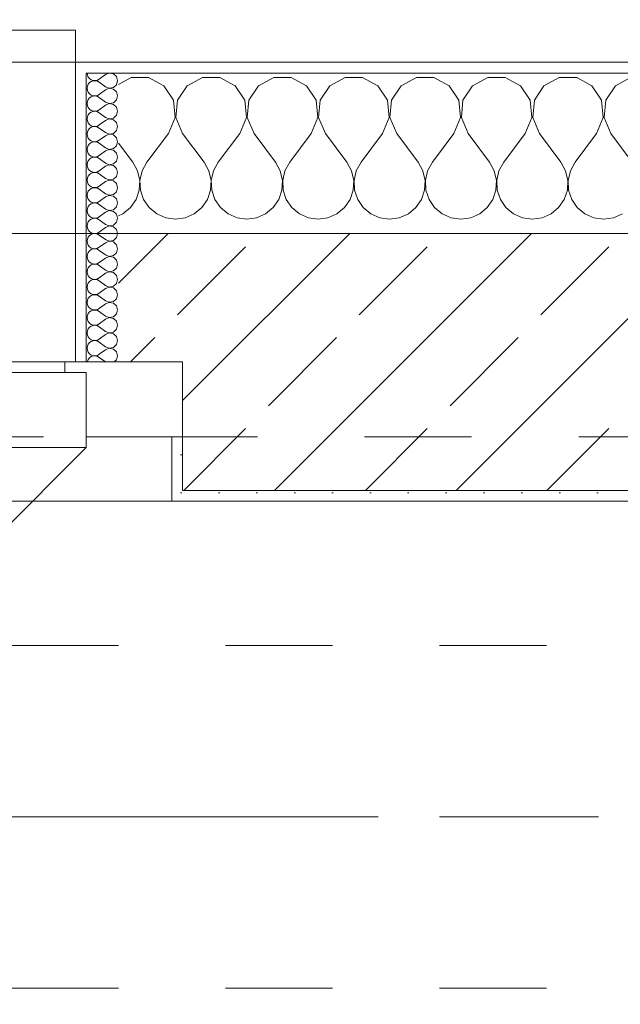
# Model space of a CAD drawing. Header units: metres. Extents: x -4 to 100, y -11 to 17.
# Tile 404 of 656: x 35.788 to 36.349, y 12.975 to 13.895. Entities that reach past the tile are written whole.
import ezdxf

# ---------------------------------------------------------------- set-up
doc = ezdxf.new("R2010")
doc.units = ezdxf.units.M
doc.header["$MEASUREMENT"] = 0
for name, pattern in [('Achse', [0.2, 0.1, -0.05, 0, -0.05]), ('Strichlinie doppelt', [0.546806, 0.264583, -0.105833, 0.070556, -0.105833]), ('Strichlinie eng', [0.115, 0.075, -0.04]), ('Untersicht', [0.1, 0.075, -0.025])]:
    doc.linetypes.add(name, pattern=pattern)
for name, color, linetype in [('152 - Bemaßung_ Beschriftung.Ausbau', 7, 'Continuous'), ('451 - Universal.Achsen Raster', 7, 'Continuous'), ('603 - Struktur.Bodenplatte_ Decke Roh', 7, 'Continuous'), ('604 - Struktur.Wand Aussen', 7, 'Continuous'), ('608 - Struktur.Träger', 7, 'Continuous'), ('650 - Abdeckung.Fußboden Aufbau', 7, 'Continuous'), ('Neubau_653 - Abdeckung.TB Verkofferung', 7, 'Continuous')]:
    doc.layers.add(name, color=color, linetype=linetype)
doc.styles.add('ERSTELLTER_STIL_2', font='txt')
doc.dimstyles.new('ERSTELLTER_STIL__5', dxfattribs={"dimtxt": 0.1, "dimasz": 0.0532, "dimexe": 0.18, "dimexo": 0.0625, "dimgap": 0, "dimtad": 1, "dimtih": 1, "dimtoh": 1, "dimzin": 0, "dimdsep": 46, "dimtxsty": 'ERSTELLTER_STIL_2', "dimblk": 'ARROWHEAD_2', "dimblk1": 'ARROWHEAD_2', "dimblk2": 'ARROWHEAD_2', "dimcen": 0.09, "dimse1": 1, "dimse2": 1, "dimclrd": 7, "dimclre": 7, "dimclrt": 7, "dimazin": 0, "dimtfac": 1, "dimtdec": 4, "dimtmove": 0, "dimatfit": 3, "dimfxl": 1, "dimtolj": 1, "dimtzin": 0, "dimarcsym": 0})
pattern_1 = [(0, (0, 0), (0, 0.08660254), [0, -0.05]), (0, (0.025, 0.0433), (0, 0.08660254), [0, -0.05])]
pattern_2 = [(45, (0, 0), (-0.01767767, 0.01767767), [0, -0.025])]

# ---------------------------------------------------------------- blocks, each defined once
blk = doc.blocks.new('*X72')
at = {"layer": '604 - Struktur.Wand Aussen', "color": 7, "linetype": 'Continuous', "lineweight": 5}
for p, q in [((35.89188, 13.84066), (35.88, 13.83429)), ((35.90812, 13.84066), (35.89188, 13.84066)), ((35.92243, 13.83299), (35.90812, 13.84066)), ((35.95855, 13.84066), (35.94424, 13.83299)), ((35.97479, 13.84066), (35.95855, 13.84066)), ((35.9891, 13.83299), (35.97479, 13.84066)), ((36.02521, 13.84066), (36.0109, 13.83299)), ((36.04145, 13.84066), (36.02521, 13.84066)), ((36.05576, 13.83299), (36.04145, 13.84066)), ((36.09188, 13.84066), (36.07757, 13.83299)), ((36.10812, 13.84066), (36.09188, 13.84066)), ((36.12243, 13.83299), (36.10812, 13.84066)), ((36.15855, 13.84066), (36.14424, 13.83299)), ((36.17479, 13.84066), (36.15855, 13.84066)), ((36.1891, 13.83299), (36.17479, 13.84066)), ((36.22521, 13.84066), (36.2109, 13.83299)), ((36.24145, 13.84066), (36.22521, 13.84066)), ((36.25576, 13.83299), (36.24145, 13.84066)), ((36.29188, 13.84066), (36.27757, 13.83299)), ((36.30812, 13.84066), (36.29188, 13.84066)), ((36.32243, 13.83299), (36.30812, 13.84066)), ((36.35855, 13.84066), (36.34424, 13.83299)), ((35.93142, 13.81947), (35.92243, 13.83299)), ((35.94424, 13.83299), (35.93525, 13.81947)), ((35.99808, 13.81947), (35.9891, 13.83299)), ((36.0109, 13.83299), (36.00192, 13.81947)), ((36.06475, 13.81947), (36.05576, 13.83299)), ((36.07757, 13.83299), (36.06858, 13.81947)), ((36.13142, 13.81947), (36.12243, 13.83299)), ((36.14424, 13.83299), (36.13525, 13.81947)), ((36.19808, 13.81947), (36.1891, 13.83299)), ((36.2109, 13.83299), (36.20192, 13.81947)), ((36.26475, 13.81947), (36.25576, 13.83299)), ((36.27757, 13.83299), (36.26858, 13.81947)), ((36.33142, 13.81947), (36.32243, 13.83299)), ((36.34424, 13.83299), (36.33525, 13.81947)), ((35.93295, 13.8033), (35.93142, 13.81947)), ((35.93525, 13.81947), (35.93371, 13.8033)), ((35.99962, 13.8033), (35.99808, 13.81947)), ((36.00192, 13.81947), (36.00038, 13.8033)), ((36.06629, 13.8033), (36.06475, 13.81947)), ((36.06858, 13.81947), (36.06705, 13.8033)), ((36.13295, 13.8033), (36.13142, 13.81947)), ((36.13525, 13.81947), (36.13371, 13.8033)), ((36.19962, 13.8033), (36.19808, 13.81947)), ((36.20192, 13.81947), (36.20038, 13.8033)), ((36.26629, 13.8033), (36.26475, 13.81947)), ((36.26858, 13.81947), (36.26705, 13.8033)), ((36.33295, 13.8033), (36.33142, 13.81947)), ((36.33525, 13.81947), (36.33371, 13.8033)), ((35.92667, 13.78833), (35.93295, 13.8033)), ((35.93371, 13.8033), (35.94, 13.78833)), ((35.99333, 13.78833), (35.99962, 13.8033)), ((36.00038, 13.8033), (36.00667, 13.78833)), ((36.06, 13.78833), (36.06629, 13.8033)), ((36.06705, 13.8033), (36.07333, 13.78833)), ((36.12667, 13.78833), (36.13295, 13.8033)), ((36.13371, 13.8033), (36.14, 13.78833)), ((36.19333, 13.78833), (36.19962, 13.8033)), ((36.20038, 13.8033), (36.20667, 13.78833)), ((36.26, 13.78833), (36.26629, 13.8033)), ((36.26705, 13.8033), (36.27333, 13.78833)), ((36.32667, 13.78833), (36.33295, 13.8033)), ((36.33371, 13.8033), (36.34, 13.78833)), ((35.92667, 13.78833), (35.90667, 13.76167)), ((35.94, 13.78833), (35.96, 13.76167)), ((35.99333, 13.78833), (35.97333, 13.76167)), ((36.00667, 13.78833), (36.02667, 13.76167)), ((36.06, 13.78833), (36.04, 13.76167)), ((36.07333, 13.78833), (36.09333, 13.76167)), ((36.12667, 13.78833), (36.10667, 13.76167)), ((36.14, 13.78833), (36.16, 13.76167)), ((36.19333, 13.78833), (36.17333, 13.76167)), ((36.20667, 13.78833), (36.22667, 13.76167)), ((36.26, 13.78833), (36.24, 13.76167)), ((36.27333, 13.78833), (36.29333, 13.76167)), ((36.32667, 13.78833), (36.30667, 13.76167)), ((36.34, 13.78833), (36.36, 13.76167)), ((35.88, 13.77944), (35.89333, 13.76167)), ((35.89778, 13.75362), (35.89333, 13.76167)), ((35.90667, 13.76167), (35.90222, 13.75362)), ((35.96445, 13.75362), (35.96, 13.76167)), ((35.97333, 13.76167), (35.96888, 13.75362)), ((36.03112, 13.75362), (36.02667, 13.76167)), ((36.04, 13.76167), (36.03555, 13.75362)), ((36.09778, 13.75362), (36.09333, 13.76167)), ((36.10667, 13.76167), (36.10222, 13.75362)), ((36.16445, 13.75362), (36.16, 13.76167)), ((36.17333, 13.76167), (36.16888, 13.75362)), ((36.23112, 13.75362), (36.22667, 13.76167)), ((36.24, 13.76167), (36.23555, 13.75362)), ((36.29778, 13.75362), (36.29333, 13.76167)), ((36.30667, 13.76167), (36.30222, 13.75362)), ((35.89987, 13.74466), (35.89778, 13.75362)), ((35.90222, 13.75362), (35.90013, 13.74466)), ((35.96653, 13.74466), (35.96445, 13.75362)), ((35.96888, 13.75362), (35.9668, 13.74466)), ((36.0332, 13.74466), (36.03112, 13.75362)), ((36.03555, 13.75362), (36.03347, 13.74466)), ((36.09987, 13.74466), (36.09778, 13.75362)), ((36.10222, 13.75362), (36.10013, 13.74466)), ((36.16653, 13.74466), (36.16445, 13.75362)), ((36.16888, 13.75362), (36.1668, 13.74466)), ((36.2332, 13.74466), (36.23112, 13.75362)), ((36.23555, 13.75362), (36.23347, 13.74466)), ((36.29987, 13.74466), (36.29778, 13.75362)), ((36.30222, 13.75362), (36.30013, 13.74466)), ((35.89942, 13.73547), (35.89987, 13.74466)), ((35.90013, 13.74466), (35.90058, 13.73547)), ((35.96609, 13.73547), (35.96653, 13.74466)), ((35.9668, 13.74466), (35.96725, 13.73547)), ((36.03275, 13.73547), (36.0332, 13.74466)), ((36.03347, 13.74466), (36.03391, 13.73547)), ((36.09942, 13.73547), (36.09987, 13.74466)), ((36.10013, 13.74466), (36.10058, 13.73547)), ((36.16609, 13.73547), (36.16653, 13.74466)), ((36.1668, 13.74466), (36.16725, 13.73547)), ((36.23275, 13.73547), (36.2332, 13.74466)), ((36.23347, 13.74466), (36.23391, 13.73547)), ((36.29942, 13.73547), (36.29987, 13.74466)), ((36.30013, 13.74466), (36.30058, 13.73547)), ((35.89127, 13.71918), (35.89648, 13.72676)), ((35.89648, 13.72676), (35.89942, 13.73547)), ((35.90058, 13.73547), (35.90352, 13.72676)), ((35.90352, 13.72676), (35.90873, 13.71918)), ((35.95794, 13.71918), (35.96315, 13.72676)), ((35.96315, 13.72676), (35.96609, 13.73547)), ((35.96725, 13.73547), (35.97019, 13.72676)), ((35.97019, 13.72676), (35.97539, 13.71918)), ((36.02461, 13.71918), (36.02981, 13.72676)), ((36.02981, 13.72676), (36.03275, 13.73547)), ((36.03391, 13.73547), (36.03685, 13.72676)), ((36.03685, 13.72676), (36.04206, 13.71918)), ((36.09127, 13.71918), (36.09648, 13.72676)), ((36.09648, 13.72676), (36.09942, 13.73547)), ((36.10058, 13.73547), (36.10352, 13.72676)), ((36.10352, 13.72676), (36.10873, 13.71918)), ((36.15794, 13.71918), (36.16315, 13.72676)), ((36.16315, 13.72676), (36.16609, 13.73547)), ((36.16725, 13.73547), (36.17019, 13.72676)), ((36.17019, 13.72676), (36.17539, 13.71918)), ((36.22461, 13.71918), (36.22981, 13.72676)), ((36.22981, 13.72676), (36.23275, 13.73547)), ((36.23391, 13.73547), (36.23685, 13.72676)), ((36.23685, 13.72676), (36.24206, 13.71918)), ((36.29127, 13.71918), (36.29648, 13.72676)), ((36.29648, 13.72676), (36.29942, 13.73547)), ((36.30058, 13.73547), (36.30352, 13.72676)), ((36.30352, 13.72676), (36.30873, 13.71918)), ((35.88419, 13.71331), (35.89127, 13.71918)), ((35.90873, 13.71918), (35.91581, 13.71331)), ((35.95086, 13.71331), (35.95794, 13.71918)), ((35.97539, 13.71918), (35.98248, 13.71331)), ((36.01752, 13.71331), (36.02461, 13.71918)), ((36.04206, 13.71918), (36.04914, 13.71331)), ((36.08419, 13.71331), (36.09127, 13.71918)), ((36.10873, 13.71918), (36.11581, 13.71331)), ((36.15086, 13.71331), (36.15794, 13.71918)), ((36.17539, 13.71918), (36.18248, 13.71331)), ((36.21752, 13.71331), (36.22461, 13.71918)), ((36.24206, 13.71918), (36.24914, 13.71331)), ((36.28419, 13.71331), (36.29127, 13.71918)), ((36.30873, 13.71918), (36.31581, 13.71331)), ((35.88, 13.71146), (35.88419, 13.71331)), ((35.91581, 13.71331), (35.92422, 13.7096)), ((35.92422, 13.7096), (35.93333, 13.70833)), ((35.93333, 13.70833), (35.94244, 13.7096)), ((35.94244, 13.7096), (35.95086, 13.71331)), ((35.98248, 13.71331), (35.99089, 13.7096)), ((35.99089, 13.7096), (36, 13.70833)), ((36, 13.70833), (36.00911, 13.7096)), ((36.00911, 13.7096), (36.01752, 13.71331)), ((36.04914, 13.71331), (36.05756, 13.7096)), ((36.05756, 13.7096), (36.06667, 13.70833)), ((36.06667, 13.70833), (36.07578, 13.7096)), ((36.07578, 13.7096), (36.08419, 13.71331)), ((36.11581, 13.71331), (36.12422, 13.7096)), ((36.12422, 13.7096), (36.13333, 13.70833)), ((36.13333, 13.70833), (36.14244, 13.7096)), ((36.14244, 13.7096), (36.15086, 13.71331)), ((36.18248, 13.71331), (36.19089, 13.7096)), ((36.19089, 13.7096), (36.2, 13.70833)), ((36.2, 13.70833), (36.20911, 13.7096)), ((36.20911, 13.7096), (36.21752, 13.71331)), ((36.24914, 13.71331), (36.25756, 13.7096)), ((36.25756, 13.7096), (36.26667, 13.70833)), ((36.26667, 13.70833), (36.27578, 13.7096)), ((36.27578, 13.7096), (36.28419, 13.71331)), ((36.31581, 13.71331), (36.32422, 13.7096)), ((36.32422, 13.7096), (36.33333, 13.70833)), ((36.33333, 13.70833), (36.34244, 13.7096)), ((36.34244, 13.7096), (36.35086, 13.71331))]:
    blk.add_line(p, q, dxfattribs=at)
blk = doc.blocks.new('*X96')
at = {"layer": '604 - Struktur.Wand Aussen', "color": 7, "linetype": 'Continuous', "lineweight": 5}
for p, q in [((35.85071, 13.845), (35.85099, 13.84305)), ((35.85099, 13.84305), (35.85178, 13.84124)), ((35.85178, 13.84124), (35.85304, 13.83973)), ((35.85304, 13.83973), (35.85466, 13.83861)), ((35.85466, 13.83861), (35.85653, 13.83798)), ((35.85653, 13.83773), (35.85466, 13.8371)), ((35.85653, 13.83798), (35.8585, 13.83789)), ((35.8585, 13.83783), (35.85653, 13.83773)), ((35.8585, 13.83789), (35.86042, 13.83833)), ((35.86042, 13.83738), (35.8585, 13.83783)), ((35.86042, 13.83833), (35.86214, 13.83929)), ((35.86214, 13.83643), (35.86042, 13.83738)), ((35.86786, 13.84357), (35.86214, 13.83929)), ((35.8715, 13.84497), (35.86786, 13.84357)), ((35.87534, 13.84425), (35.8715, 13.84497)), ((35.87822, 13.84161), (35.87534, 13.84425)), ((35.87929, 13.83786), (35.87822, 13.84161)), ((35.87822, 13.8341), (35.87929, 13.83786)), ((35.85099, 13.83267), (35.85071, 13.83071)), ((35.85071, 13.83071), (35.85099, 13.82876)), ((35.85178, 13.83447), (35.85099, 13.83267)), ((35.85099, 13.82876), (35.85178, 13.82696)), ((35.85304, 13.83599), (35.85178, 13.83447)), ((35.85466, 13.8371), (35.85304, 13.83599)), ((35.86786, 13.83214), (35.86214, 13.83643)), ((35.86786, 13.82929), (35.86214, 13.825)), ((35.86786, 13.83214), (35.8715, 13.83074)), ((35.8715, 13.83069), (35.86786, 13.82929)), ((35.8715, 13.83074), (35.87534, 13.83147)), ((35.87534, 13.82996), (35.8715, 13.83069)), ((35.87534, 13.83147), (35.87822, 13.8341)), ((35.87822, 13.82733), (35.87534, 13.82996)), ((35.85178, 13.82018), (35.85099, 13.81838)), ((35.85178, 13.82696), (35.85304, 13.82544)), ((35.85304, 13.8217), (35.85178, 13.82018)), ((35.85304, 13.82544), (35.85466, 13.82433)), ((35.85466, 13.82282), (35.85304, 13.8217)), ((35.85466, 13.82433), (35.85653, 13.8237)), ((35.85653, 13.82345), (35.85466, 13.82282)), ((35.85653, 13.8237), (35.8585, 13.8236)), ((35.8585, 13.82354), (35.85653, 13.82345)), ((35.8585, 13.8236), (35.86042, 13.82405)), ((35.86042, 13.8231), (35.8585, 13.82354)), ((35.86042, 13.82405), (35.86214, 13.825)), ((35.86214, 13.82214), (35.86042, 13.8231)), ((35.86786, 13.81786), (35.86214, 13.82214)), ((35.87534, 13.81718), (35.87822, 13.81982)), ((35.87929, 13.82357), (35.87822, 13.82733)), ((35.87822, 13.81982), (35.87929, 13.82357)), ((35.85099, 13.81838), (35.85071, 13.81643)), ((35.85071, 13.81643), (35.85099, 13.81448)), ((35.85099, 13.81448), (35.85178, 13.81267)), ((35.85178, 13.81267), (35.85304, 13.81116)), ((35.85304, 13.81116), (35.85466, 13.81004)), ((35.85466, 13.81004), (35.85653, 13.80941)), ((35.8585, 13.80931), (35.86042, 13.80976)), ((35.86042, 13.80976), (35.86214, 13.81071)), ((35.86786, 13.815), (35.86214, 13.81071)), ((35.86786, 13.81786), (35.8715, 13.81646)), ((35.8715, 13.8164), (35.86786, 13.815)), ((35.8715, 13.81646), (35.87534, 13.81718)), ((35.87534, 13.81567), (35.8715, 13.8164)), ((35.87822, 13.81304), (35.87534, 13.81567)), ((35.87929, 13.80929), (35.87822, 13.81304)), ((35.85099, 13.80409), (35.85071, 13.80214)), ((35.85071, 13.80214), (35.85099, 13.80019)), ((35.85178, 13.8059), (35.85099, 13.80409)), ((35.85304, 13.80742), (35.85178, 13.8059)), ((35.85466, 13.80853), (35.85304, 13.80742)), ((35.85653, 13.80916), (35.85466, 13.80853)), ((35.85653, 13.80941), (35.8585, 13.80931)), ((35.8585, 13.80926), (35.85653, 13.80916)), ((35.86042, 13.80881), (35.8585, 13.80926)), ((35.86214, 13.80786), (35.86042, 13.80881)), ((35.86786, 13.80357), (35.86214, 13.80786)), ((35.86786, 13.80071), (35.86214, 13.79643)), ((35.86786, 13.80357), (35.8715, 13.80217)), ((35.8715, 13.80211), (35.86786, 13.80071)), ((35.8715, 13.80217), (35.87534, 13.8029)), ((35.87534, 13.80139), (35.8715, 13.80211)), ((35.87534, 13.8029), (35.87822, 13.80553)), ((35.87822, 13.79876), (35.87534, 13.80139)), ((35.87822, 13.80553), (35.87929, 13.80929)), ((35.85099, 13.80019), (35.85178, 13.79839)), ((35.85178, 13.79161), (35.85099, 13.78981)), ((35.85178, 13.79839), (35.85304, 13.79687)), ((35.85304, 13.79313), (35.85178, 13.79161)), ((35.85304, 13.79687), (35.85466, 13.79575)), ((35.85466, 13.79425), (35.85304, 13.79313)), ((35.85466, 13.79575), (35.85653, 13.79512)), ((35.85653, 13.79488), (35.85466, 13.79425)), ((35.85653, 13.79512), (35.8585, 13.79503)), ((35.8585, 13.79497), (35.85653, 13.79488)), ((35.8585, 13.79503), (35.86042, 13.79547)), ((35.86042, 13.79453), (35.8585, 13.79497)), ((35.86042, 13.79547), (35.86214, 13.79643)), ((35.86214, 13.79357), (35.86042, 13.79453)), ((35.86786, 13.78929), (35.86214, 13.79357)), ((35.87534, 13.78861), (35.87822, 13.79124)), ((35.87929, 13.795), (35.87822, 13.79876)), ((35.87822, 13.79124), (35.87929, 13.795)), ((35.85099, 13.78981), (35.85071, 13.78786)), ((35.85071, 13.78786), (35.85099, 13.78591)), ((35.85099, 13.78591), (35.85178, 13.7841)), ((35.85178, 13.7841), (35.85304, 13.78258)), ((35.85304, 13.78258), (35.85466, 13.78147)), ((35.86042, 13.78119), (35.86214, 13.78214)), ((35.86786, 13.78643), (35.86214, 13.78214)), ((35.86786, 13.78929), (35.8715, 13.78789)), ((35.8715, 13.78783), (35.86786, 13.78643)), ((35.8715, 13.78789), (35.87534, 13.78861)), ((35.87534, 13.7871), (35.8715, 13.78783)), ((35.87822, 13.78447), (35.87534, 13.7871)), ((35.87929, 13.78071), (35.87822, 13.78447)), ((35.85099, 13.77552), (35.85071, 13.77357)), ((35.85071, 13.77357), (35.85099, 13.77162)), ((35.85178, 13.77733), (35.85099, 13.77552)), ((35.85304, 13.77884), (35.85178, 13.77733)), ((35.85466, 13.77996), (35.85304, 13.77884)), ((35.85466, 13.78147), (35.85653, 13.78084)), ((35.85653, 13.78059), (35.85466, 13.77996)), ((35.85653, 13.78084), (35.8585, 13.78074)), ((35.8585, 13.78069), (35.85653, 13.78059)), ((35.8585, 13.78074), (35.86042, 13.78119)), ((35.86042, 13.78024), (35.8585, 13.78069)), ((35.86214, 13.77929), (35.86042, 13.78024)), ((35.86786, 13.775), (35.86214, 13.77929)), ((35.86786, 13.775), (35.8715, 13.7736)), ((35.8715, 13.77354), (35.86786, 13.77214)), ((35.8715, 13.7736), (35.87534, 13.77433)), ((35.87534, 13.77282), (35.8715, 13.77354)), ((35.87534, 13.77433), (35.87822, 13.77696)), ((35.87822, 13.77018), (35.87534, 13.77282)), ((35.87822, 13.77696), (35.87929, 13.78071)), ((35.85099, 13.77162), (35.85178, 13.76982)), ((35.85178, 13.76982), (35.85304, 13.7683)), ((35.85304, 13.76456), (35.85178, 13.76304)), ((35.85304, 13.7683), (35.85466, 13.76718)), ((35.85466, 13.76567), (35.85304, 13.76456)), ((35.85466, 13.76718), (35.85653, 13.76655)), ((35.85653, 13.7663), (35.85466, 13.76567)), ((35.85653, 13.76655), (35.8585, 13.76646)), ((35.8585, 13.7664), (35.85653, 13.7663)), ((35.8585, 13.76646), (35.86042, 13.7669)), ((35.86042, 13.76595), (35.8585, 13.7664)), ((35.86042, 13.7669), (35.86214, 13.76786)), ((35.86214, 13.765), (35.86042, 13.76595)), ((35.86786, 13.77214), (35.86214, 13.76786)), ((35.86786, 13.76071), (35.86214, 13.765)), ((35.87929, 13.76643), (35.87822, 13.77018)), ((35.87822, 13.76267), (35.87929, 13.76643)), ((35.85099, 13.76124), (35.85071, 13.75929)), ((35.85071, 13.75929), (35.85099, 13.75733)), ((35.85178, 13.76304), (35.85099, 13.76124)), ((35.85099, 13.75733), (35.85178, 13.75553)), ((35.85178, 13.75553), (35.85304, 13.75401)), ((35.86786, 13.75786), (35.86214, 13.75357)), ((35.86786, 13.76071), (35.8715, 13.75931)), ((35.8715, 13.75926), (35.86786, 13.75786)), ((35.8715, 13.75931), (35.87534, 13.76004)), ((35.87534, 13.75853), (35.8715, 13.75926)), ((35.87534, 13.76004), (35.87822, 13.76267)), ((35.87822, 13.7559), (35.87534, 13.75853)), ((35.87929, 13.75214), (35.87822, 13.7559)), ((35.85099, 13.74695), (35.85071, 13.745)), ((35.85178, 13.74876), (35.85099, 13.74695)), ((35.85304, 13.75027), (35.85178, 13.74876)), ((35.85304, 13.75401), (35.85466, 13.7529)), ((35.85466, 13.75139), (35.85304, 13.75027)), ((35.85466, 13.7529), (35.85653, 13.75227)), ((35.85653, 13.75202), (35.85466, 13.75139)), ((35.85653, 13.75227), (35.8585, 13.75217)), ((35.8585, 13.75211), (35.85653, 13.75202)), ((35.8585, 13.75217), (35.86042, 13.75262)), ((35.86042, 13.75167), (35.8585, 13.75211)), ((35.86042, 13.75262), (35.86214, 13.75357)), ((35.86214, 13.75071), (35.86042, 13.75167)), ((35.86786, 13.74643), (35.86214, 13.75071)), ((35.86786, 13.74643), (35.8715, 13.74503)), ((35.8715, 13.74503), (35.87534, 13.74575)), ((35.87534, 13.74575), (35.87822, 13.74839)), ((35.87822, 13.74839), (35.87929, 13.75214)), ((35.85071, 13.745), (35.85099, 13.74305)), ((35.85099, 13.74305), (35.85178, 13.74124)), ((35.85178, 13.74124), (35.85304, 13.73973)), ((35.85304, 13.73599), (35.85178, 13.73447)), ((35.85304, 13.73973), (35.85466, 13.73861)), ((35.85466, 13.7371), (35.85304, 13.73599)), ((35.85466, 13.73861), (35.85653, 13.73798)), ((35.85653, 13.73773), (35.85466, 13.7371)), ((35.85653, 13.73798), (35.8585, 13.73789)), ((35.8585, 13.73783), (35.85653, 13.73773)), ((35.8585, 13.73789), (35.86042, 13.73833)), ((35.86042, 13.73738), (35.8585, 13.73783)), ((35.86042, 13.73833), (35.86214, 13.73929)), ((35.86214, 13.73643), (35.86042, 13.73738)), ((35.86786, 13.74357), (35.86214, 13.73929)), ((35.86786, 13.73214), (35.86214, 13.73643)), ((35.8715, 13.74497), (35.86786, 13.74357)), ((35.87534, 13.74425), (35.8715, 13.74497)), ((35.87822, 13.74161), (35.87534, 13.74425)), ((35.87929, 13.73786), (35.87822, 13.74161)), ((35.87822, 13.7341), (35.87929, 13.73786)), ((35.85099, 13.73267), (35.85071, 13.73071)), ((35.85071, 13.73071), (35.85099, 13.72876)), ((35.85178, 13.73447), (35.85099, 13.73267)), ((35.85099, 13.72876), (35.85178, 13.72696)), ((35.85178, 13.72696), (35.85304, 13.72544)), ((35.86786, 13.72929), (35.86214, 13.725)), ((35.86786, 13.73214), (35.8715, 13.73074)), ((35.8715, 13.73069), (35.86786, 13.72929)), ((35.8715, 13.73074), (35.87534, 13.73147)), ((35.87534, 13.72996), (35.8715, 13.73069)), ((35.87534, 13.73147), (35.87822, 13.7341)), ((35.87822, 13.72733), (35.87534, 13.72996)), ((35.87929, 13.72357), (35.87822, 13.72733)), ((35.85099, 13.71838), (35.85071, 13.71643)), ((35.85178, 13.72018), (35.85099, 13.71838)), ((35.85304, 13.7217), (35.85178, 13.72018)), ((35.85304, 13.72544), (35.85466, 13.72433)), ((35.85466, 13.72282), (35.85304, 13.7217)), ((35.85466, 13.72433), (35.85653, 13.7237)), ((35.85653, 13.72345), (35.85466, 13.72282)), ((35.85653, 13.7237), (35.8585, 13.7236)), ((35.8585, 13.72354), (35.85653, 13.72345)), ((35.8585, 13.7236), (35.86042, 13.72405)), ((35.86042, 13.7231), (35.8585, 13.72354)), ((35.86042, 13.72405), (35.86214, 13.725)), ((35.86214, 13.72214), (35.86042, 13.7231)), ((35.86786, 13.71786), (35.86214, 13.72214)), ((35.86786, 13.71786), (35.8715, 13.71646)), ((35.87534, 13.71718), (35.87822, 13.71982)), ((35.87822, 13.71982), (35.87929, 13.72357)), ((35.85071, 13.71643), (35.85099, 13.71448)), ((35.85099, 13.71448), (35.85178, 13.71267)), ((35.85178, 13.71267), (35.85304, 13.71116)), ((35.85304, 13.71116), (35.85466, 13.71004)), ((35.85466, 13.70853), (35.85304, 13.70742)), ((35.85466, 13.71004), (35.85653, 13.70941)), ((35.85653, 13.70916), (35.85466, 13.70853)), ((35.85653, 13.70941), (35.8585, 13.70931)), ((35.8585, 13.70926), (35.85653, 13.70916)), ((35.8585, 13.70931), (35.86042, 13.70976)), ((35.86042, 13.70881), (35.8585, 13.70926)), ((35.86042, 13.70976), (35.86214, 13.71071)), ((35.86214, 13.70786), (35.86042, 13.70881)), ((35.86786, 13.715), (35.86214, 13.71071)), ((35.8715, 13.7164), (35.86786, 13.715)), ((35.8715, 13.71646), (35.87534, 13.71718)), ((35.87534, 13.71567), (35.8715, 13.7164)), ((35.87822, 13.71304), (35.87534, 13.71567)), ((35.87929, 13.70929), (35.87822, 13.71304)), ((35.87822, 13.70553), (35.87929, 13.70929)), ((35.85099, 13.70409), (35.85071, 13.70214)), ((35.85071, 13.70214), (35.85099, 13.70019)), ((35.85178, 13.7059), (35.85099, 13.70409)), ((35.85099, 13.70019), (35.85178, 13.69839)), ((35.85304, 13.70742), (35.85178, 13.7059)), ((35.86786, 13.70357), (35.86214, 13.70786)), ((35.86786, 13.70071), (35.86214, 13.69643)), ((35.86786, 13.70357), (35.8715, 13.70217)), ((35.8715, 13.70211), (35.86786, 13.70071)), ((35.8715, 13.70217), (35.87534, 13.7029)), ((35.87534, 13.70139), (35.8715, 13.70211)), ((35.87534, 13.7029), (35.87822, 13.70553)), ((35.87822, 13.69876), (35.87534, 13.70139)), ((35.85178, 13.69161), (35.85099, 13.68981)), ((35.85178, 13.69839), (35.85304, 13.69687)), ((35.85304, 13.69313), (35.85178, 13.69161)), ((35.85304, 13.69687), (35.85466, 13.69575)), ((35.85466, 13.69425), (35.85304, 13.69313)), ((35.85466, 13.69575), (35.85653, 13.69512)), ((35.85653, 13.69488), (35.85466, 13.69425)), ((35.85653, 13.69512), (35.8585, 13.69503)), ((35.8585, 13.69497), (35.85653, 13.69488)), ((35.8585, 13.69503), (35.86042, 13.69547)), ((35.86042, 13.69453), (35.8585, 13.69497)), ((35.86042, 13.69547), (35.86214, 13.69643)), ((35.86214, 13.69357), (35.86042, 13.69453)), ((35.86786, 13.68929), (35.86214, 13.69357)), ((35.87534, 13.68861), (35.87822, 13.69124)), ((35.87929, 13.695), (35.87822, 13.69876)), ((35.87822, 13.69124), (35.87929, 13.695)), ((35.85099, 13.68981), (35.85071, 13.68786)), ((35.85071, 13.68786), (35.85099, 13.68591)), ((35.85099, 13.68591), (35.85178, 13.6841)), ((35.85178, 13.6841), (35.85304, 13.68258)), ((35.85304, 13.68258), (35.85466, 13.68147)), ((35.85466, 13.68147), (35.85653, 13.68084)), ((35.85653, 13.68084), (35.8585, 13.68074)), ((35.8585, 13.68074), (35.86042, 13.68119)), ((35.86042, 13.68119), (35.86214, 13.68214)), ((35.86786, 13.68643), (35.86214, 13.68214)), ((35.86786, 13.68929), (35.8715, 13.68789)), ((35.8715, 13.68783), (35.86786, 13.68643)), ((35.8715, 13.68789), (35.87534, 13.68861)), ((35.87534, 13.6871), (35.8715, 13.68783)), ((35.87822, 13.68447), (35.87534, 13.6871)), ((35.87929, 13.68071), (35.87822, 13.68447)), ((35.85099, 13.67552), (35.85071, 13.67357)), ((35.85071, 13.67357), (35.85099, 13.67162)), ((35.85178, 13.67733), (35.85099, 13.67552)), ((35.85099, 13.67162), (35.85178, 13.66982)), ((35.85304, 13.67884), (35.85178, 13.67733)), ((35.85466, 13.67996), (35.85304, 13.67884)), ((35.85653, 13.68059), (35.85466, 13.67996)), ((35.8585, 13.68069), (35.85653, 13.68059)), ((35.86042, 13.68024), (35.8585, 13.68069)), ((35.86214, 13.67929), (35.86042, 13.68024)), ((35.86786, 13.675), (35.86214, 13.67929)), ((35.86786, 13.67214), (35.86214, 13.66786)), ((35.86786, 13.675), (35.8715, 13.6736)), ((35.8715, 13.67354), (35.86786, 13.67214)), ((35.8715, 13.6736), (35.87534, 13.67433)), ((35.87534, 13.67282), (35.8715, 13.67354)), ((35.87534, 13.67433), (35.87822, 13.67696)), ((35.87822, 13.67018), (35.87534, 13.67282)), ((35.87822, 13.67696), (35.87929, 13.68071)), ((35.85178, 13.66304), (35.85099, 13.66124)), ((35.85178, 13.66982), (35.85304, 13.6683)), ((35.85304, 13.66456), (35.85178, 13.66304)), ((35.85304, 13.6683), (35.85466, 13.66718)), ((35.85466, 13.66567), (35.85304, 13.66456)), ((35.85466, 13.66718), (35.85653, 13.66655)), ((35.85653, 13.6663), (35.85466, 13.66567)), ((35.85653, 13.66655), (35.8585, 13.66646)), ((35.8585, 13.6664), (35.85653, 13.6663)), ((35.8585, 13.66646), (35.86042, 13.6669)), ((35.86042, 13.66595), (35.8585, 13.6664)), ((35.86042, 13.6669), (35.86214, 13.66786)), ((35.86214, 13.665), (35.86042, 13.66595)), ((35.86786, 13.66071), (35.86214, 13.665)), ((35.87534, 13.66004), (35.87822, 13.66267)), ((35.87929, 13.66643), (35.87822, 13.67018)), ((35.87822, 13.66267), (35.87929, 13.66643)), ((35.85099, 13.66124), (35.85071, 13.65929)), ((35.85071, 13.65929), (35.85099, 13.65733)), ((35.85099, 13.65733), (35.85178, 13.65553)), ((35.85178, 13.65553), (35.85304, 13.65401)), ((35.85304, 13.65401), (35.85466, 13.6529)), ((35.86042, 13.65262), (35.86214, 13.65357)), ((35.86786, 13.65786), (35.86214, 13.65357)), ((35.86786, 13.66071), (35.8715, 13.65931)), ((35.8715, 13.65926), (35.86786, 13.65786)), ((35.8715, 13.65931), (35.87534, 13.66004)), ((35.87534, 13.65853), (35.8715, 13.65926)), ((35.87822, 13.6559), (35.87534, 13.65853)), ((35.87929, 13.65214), (35.87822, 13.6559)), ((35.85099, 13.64695), (35.85071, 13.645)), ((35.85071, 13.645), (35.85099, 13.64305)), ((35.85178, 13.64876), (35.85099, 13.64695)), ((35.85304, 13.65027), (35.85178, 13.64876)), ((35.85466, 13.65139), (35.85304, 13.65027)), ((35.85466, 13.6529), (35.85653, 13.65227)), ((35.85653, 13.65202), (35.85466, 13.65139)), ((35.85653, 13.65227), (35.8585, 13.65217)), ((35.8585, 13.65211), (35.85653, 13.65202)), ((35.8585, 13.65217), (35.86042, 13.65262)), ((35.86042, 13.65167), (35.8585, 13.65211)), ((35.86214, 13.65071), (35.86042, 13.65167)), ((35.86786, 13.64643), (35.86214, 13.65071)), ((35.86786, 13.64643), (35.8715, 13.64503)), ((35.8715, 13.64497), (35.86786, 13.64357)), ((35.8715, 13.64503), (35.87534, 13.64575)), ((35.87534, 13.64425), (35.8715, 13.64497)), ((35.87534, 13.64575), (35.87822, 13.64839)), ((35.87822, 13.64161), (35.87534, 13.64425)), ((35.87822, 13.64839), (35.87929, 13.65214)), ((35.85099, 13.64305), (35.85178, 13.64124)), ((35.85178, 13.64124), (35.85304, 13.63973)), ((35.85304, 13.63599), (35.85178, 13.63447)), ((35.85304, 13.63973), (35.85466, 13.63861)), ((35.85466, 13.6371), (35.85304, 13.63599)), ((35.85466, 13.63861), (35.85653, 13.63798)), ((35.85653, 13.63773), (35.85466, 13.6371)), ((35.85653, 13.63798), (35.8585, 13.63789)), ((35.8585, 13.63783), (35.85653, 13.63773)), ((35.8585, 13.63789), (35.86042, 13.63833)), ((35.86042, 13.63738), (35.8585, 13.63783)), ((35.86042, 13.63833), (35.86214, 13.63929)), ((35.86214, 13.63643), (35.86042, 13.63738)), ((35.86786, 13.64357), (35.86214, 13.63929)), ((35.86786, 13.63214), (35.86214, 13.63643)), ((35.87929, 13.63786), (35.87822, 13.64161)), ((35.87822, 13.6341), (35.87929, 13.63786)), ((35.85099, 13.63267), (35.85071, 13.63071)), ((35.85071, 13.63071), (35.85099, 13.62876)), ((35.85178, 13.63447), (35.85099, 13.63267)), ((35.85099, 13.62876), (35.85178, 13.62696)), ((35.85178, 13.62696), (35.85304, 13.62544)), ((35.86786, 13.62929), (35.86214, 13.625)), ((35.86786, 13.63214), (35.8715, 13.63074)), ((35.8715, 13.63069), (35.86786, 13.62929)), ((35.8715, 13.63074), (35.87534, 13.63147)), ((35.87534, 13.62996), (35.8715, 13.63069)), ((35.87534, 13.63147), (35.87822, 13.6341)), ((35.87822, 13.62733), (35.87534, 13.62996)), ((35.87929, 13.62357), (35.87822, 13.62733)), ((35.85099, 13.61838), (35.85071, 13.61643)), ((35.85071, 13.61643), (35.85099, 13.61448)), ((35.85178, 13.62018), (35.85099, 13.61838)), ((35.85304, 13.6217), (35.85178, 13.62018)), ((35.85304, 13.62544), (35.85466, 13.62433)), ((35.85466, 13.62282), (35.85304, 13.6217)), ((35.85466, 13.62433), (35.85653, 13.6237)), ((35.85653, 13.62345), (35.85466, 13.62282)), ((35.85653, 13.6237), (35.8585, 13.6236)), ((35.8585, 13.62354), (35.85653, 13.62345)), ((35.8585, 13.6236), (35.86042, 13.62405)), ((35.86042, 13.6231), (35.8585, 13.62354)), ((35.86042, 13.62405), (35.86214, 13.625)), ((35.86214, 13.62214), (35.86042, 13.6231)), ((35.86786, 13.61786), (35.86214, 13.62214)), ((35.86786, 13.61786), (35.8715, 13.61646)), ((35.8715, 13.6164), (35.86786, 13.615)), ((35.8715, 13.61646), (35.87534, 13.61718)), ((35.87534, 13.61567), (35.8715, 13.6164)), ((35.87534, 13.61718), (35.87822, 13.61982)), ((35.87822, 13.61982), (35.87929, 13.62357)), ((35.85099, 13.61448), (35.85178, 13.61267)), ((35.85178, 13.61267), (35.85304, 13.61116)), ((35.85304, 13.60742), (35.85178, 13.6059)), ((35.85304, 13.61116), (35.85466, 13.61004)), ((35.85466, 13.60853), (35.85304, 13.60742)), ((35.85466, 13.61004), (35.85653, 13.60941)), ((35.85653, 13.60916), (35.85466, 13.60853)), ((35.85653, 13.60941), (35.8585, 13.60931)), ((35.8585, 13.60926), (35.85653, 13.60916)), ((35.8585, 13.60931), (35.86042, 13.60976)), ((35.86042, 13.60881), (35.8585, 13.60926)), ((35.86042, 13.60976), (35.86214, 13.61071)), ((35.86214, 13.60786), (35.86042, 13.60881)), ((35.86786, 13.615), (35.86214, 13.61071)), ((35.86786, 13.60357), (35.86214, 13.60786)), ((35.87822, 13.61304), (35.87534, 13.61567)), ((35.87929, 13.60929), (35.87822, 13.61304)), ((35.87822, 13.60553), (35.87929, 13.60929)), ((35.85099, 13.60409), (35.85071, 13.60214)), ((35.85071, 13.60214), (35.85099, 13.60019)), ((35.85178, 13.6059), (35.85099, 13.60409)), ((35.85099, 13.60019), (35.85178, 13.59839)), ((35.85178, 13.59839), (35.85304, 13.59687)), ((35.86786, 13.60071), (35.86214, 13.59643)), ((35.86786, 13.60357), (35.8715, 13.60217)), ((35.8715, 13.60211), (35.86786, 13.60071)), ((35.8715, 13.60217), (35.87534, 13.6029)), ((35.87534, 13.60139), (35.8715, 13.60211)), ((35.87534, 13.6029), (35.87822, 13.60553)), ((35.87822, 13.59876), (35.87534, 13.60139)), ((35.87929, 13.595), (35.87822, 13.59876)), ((35.85099, 13.58981), (35.85071, 13.58786)), ((35.85178, 13.59161), (35.85099, 13.58981)), ((35.85304, 13.59313), (35.85178, 13.59161)), ((35.85304, 13.59687), (35.85466, 13.59575)), ((35.85466, 13.59425), (35.85304, 13.59313)), ((35.85466, 13.59575), (35.85653, 13.59512)), ((35.85653, 13.59488), (35.85466, 13.59425)), ((35.85653, 13.59512), (35.8585, 13.59503)), ((35.8585, 13.59497), (35.85653, 13.59488)), ((35.8585, 13.59503), (35.86042, 13.59547)), ((35.86042, 13.59453), (35.8585, 13.59497)), ((35.86042, 13.59547), (35.86214, 13.59643)), ((35.86214, 13.59357), (35.86042, 13.59453)), ((35.86786, 13.58929), (35.86214, 13.59357)), ((35.86786, 13.58929), (35.8715, 13.58789)), ((35.87534, 13.58861), (35.87822, 13.59124)), ((35.87822, 13.59124), (35.87929, 13.595)), ((35.85071, 13.58786), (35.85099, 13.58591)), ((35.85099, 13.58591), (35.85178, 13.5841)), ((35.85178, 13.5841), (35.85304, 13.58258)), ((35.85304, 13.58258), (35.85466, 13.58147)), ((35.85466, 13.57996), (35.85304, 13.57884)), ((35.85466, 13.58147), (35.85653, 13.58084)), ((35.85653, 13.58059), (35.85466, 13.57996)), ((35.85653, 13.58084), (35.8585, 13.58074)), ((35.8585, 13.58069), (35.85653, 13.58059)), ((35.8585, 13.58074), (35.86042, 13.58119)), ((35.86042, 13.58024), (35.8585, 13.58069)), ((35.86042, 13.58119), (35.86214, 13.58214)), ((35.86214, 13.57929), (35.86042, 13.58024)), ((35.86786, 13.58643), (35.86214, 13.58214)), ((35.8715, 13.58783), (35.86786, 13.58643)), ((35.8715, 13.58789), (35.87534, 13.58861)), ((35.87534, 13.5871), (35.8715, 13.58783)), ((35.87822, 13.58447), (35.87534, 13.5871)), ((35.87929, 13.58071), (35.87822, 13.58447)), ((35.87822, 13.57696), (35.87929, 13.58071)), ((35.85099, 13.57552), (35.85091, 13.575)), ((35.85178, 13.57733), (35.85099, 13.57552)), ((35.85304, 13.57884), (35.85178, 13.57733)), ((35.86786, 13.575), (35.86214, 13.57929)), ((35.87608, 13.575), (35.87822, 13.57696))]:
    blk.add_line(p, q, dxfattribs=at)
blk = doc.blocks.new('*D301')
at = {"layer": '152 - Bemaßung_ Beschriftung.Ausbau', "color": 7, "linetype": 'Continuous', "lineweight": 5}
for p, q in [((33.54, 14.8025), (33.54, 14.9075)), ((33.56021, 14.89), (33.51979, 14.82)), ((35.96021, 14.89), (35.91979, 14.82)), ((32.34, 14.855), (33.54, 14.855)), ((33.54, 14.855), (35.94, 14.855))]:
    blk.add_line(p, q, dxfattribs=at)
at = {"layer": '152 - Bemaßung_ Beschriftung.Ausbau', "color": 7, "lineweight": 5, "char_height": 0.1, "attachment_point": 7, "style": 'ERSTELLTER_STIL_2'}
for s, insert in [('\\A1;{\\pql;\\fArial|b0|i0|c0|p38;2,40}', (34.60697, 14.875)), ('\\A1;{\\pql;\\fArial|b0|i0|c0|p38;2,01}', (34.60697, 14.735))]:
    blk.add_mtext(s, dxfattribs=dict(at, insert=insert))
blk = doc.blocks.new('ARROWHEAD_2')
at = {"color": 0, "linetype": 'Continuous', "lineweight": 0}
for p, q in [((-0.378, -0.655), (0.378, 0.655)), ((0, 0), (-1, 0))]:
    blk.add_line(p, q, dxfattribs=at)
blk = doc.blocks.new('*D302')
at = {"layer": '152 - Bemaßung_ Beschriftung.Ausbau', "color": 7, "linetype": 'Continuous', "lineweight": 5}
for p, q in [((35.94, 14.8025), (35.94, 14.9075)), ((35.96021, 14.89), (35.91979, 14.82)), ((37.15021, 14.89), (37.10979, 14.82)), ((33.54, 14.855), (35.94, 14.855)), ((35.94, 14.855), (37.13, 14.855))]:
    blk.add_line(p, q, dxfattribs=at)
at = {"layer": '152 - Bemaßung_ Beschriftung.Ausbau', "color": 7, "lineweight": 5, "insert": (36.40197, 14.875), "char_height": 0.1, "attachment_point": 7, "style": 'ERSTELLTER_STIL_2'}
blk.add_mtext('\\A1;{\\pql;\\fArial|b0|i0|c0|p38;1,19}', dxfattribs=at)
blk = doc.blocks.new('*D303')
at = {"layer": '152 - Bemaßung_ Beschriftung.Ausbau', "color": 7, "linetype": 'Continuous', "lineweight": 5}
for p, q in [((37.13, 14.8025), (37.13, 14.9075)), ((37.15021, 14.89), (37.10979, 14.82)), ((39.55021, 14.89), (39.50979, 14.82)), ((35.94, 14.855), (37.13, 14.855)), ((37.13, 14.855), (39.53, 14.855))]:
    blk.add_line(p, q, dxfattribs=at)
at = {"layer": '152 - Bemaßung_ Beschriftung.Ausbau', "color": 7, "lineweight": 5, "char_height": 0.1, "attachment_point": 7, "style": 'ERSTELLTER_STIL_2'}
for s, insert in [('\\A1;{\\pql;\\fArial|b0|i0|c0|p38;2,40}', (38.19697, 14.875)), ('\\A1;{\\pql;\\fArial|b0|i0|c0|p38;2,01}', (38.19697, 14.735))]:
    blk.add_mtext(s, dxfattribs=dict(at, insert=insert))
blk = doc.blocks.new('*D336')
at = {"layer": '152 - Bemaßung_ Beschriftung.Ausbau', "color": 7, "linetype": 'Continuous', "lineweight": 5}
for p, q in [((32.99999, 15.3025), (32.99999, 15.4075)), ((33.0202, 15.39), (32.97978, 15.32)), ((36.4902, 15.39), (36.44978, 15.32)), ((32.85999, 15.355), (32.99999, 15.355)), ((32.99999, 15.355), (36.46999, 15.355))]:
    blk.add_line(p, q, dxfattribs=at)
at = {"layer": '152 - Bemaßung_ Beschriftung.Ausbau', "color": 7, "lineweight": 5, "char_height": 0.1, "attachment_point": 7, "style": 'ERSTELLTER_STIL_2'}
for s, insert in [('\\A1;{\\pql;\\fArial|b0|i0|c0|p38;3,47}', (34.52607, 15.375)), ('\\A1;{\\pql;\\fArial|b0|i0|c0|p38;12}', (36.29799, 15.375))]:
    blk.add_mtext(s, dxfattribs=dict(at, insert=insert))
blk = doc.blocks.new('*D337')
at = {"layer": '152 - Bemaßung_ Beschriftung.Ausbau', "color": 7, "linetype": 'Continuous', "lineweight": 5}
for p, q in [((36.46999, 15.3025), (36.46999, 15.4075)), ((36.4902, 15.39), (36.44978, 15.32)), ((36.6102, 15.39), (36.56978, 15.32)), ((32.99999, 15.355), (36.46999, 15.355)), ((36.46999, 15.355), (36.58999, 15.355))]:
    blk.add_line(p, q, dxfattribs=at)
blk = doc.blocks.new('*D373')
at = {"layer": '152 - Bemaßung_ Beschriftung.Ausbau', "color": 7, "linetype": 'Continuous', "lineweight": 5}
for p, q in [((33.07999, 15.8025), (33.07999, 15.9075)), ((33.1002, 15.89), (33.05978, 15.82)), ((36.4002, 15.89), (36.35978, 15.82)), ((32.77999, 15.855), (33.07999, 15.855)), ((33.07999, 15.855), (36.37999, 15.855))]:
    blk.add_line(p, q, dxfattribs=at)
at = {"layer": '152 - Bemaßung_ Beschriftung.Ausbau', "color": 7, "lineweight": 5, "insert": (34.59696, 15.875), "char_height": 0.1, "attachment_point": 7, "style": 'ERSTELLTER_STIL_2'}
blk.add_mtext('\\A1;{\\pql;\\fArial|b0|i0|c0|p38;3,30}', dxfattribs=at)
blk = doc.blocks.new('*D374')
at = {"layer": '152 - Bemaßung_ Beschriftung.Ausbau', "color": 7, "linetype": 'Continuous', "lineweight": 5}
for p, q in [((36.37999, 15.8025), (36.37999, 15.9075)), ((36.4002, 15.89), (36.35978, 15.82)), ((36.7002, 15.89), (36.65978, 15.82)), ((33.07999, 15.855), (36.37999, 15.855)), ((36.37999, 15.855), (36.67999, 15.855))]:
    blk.add_line(p, q, dxfattribs=at)
at = {"layer": '152 - Bemaßung_ Beschriftung.Ausbau', "color": 7, "lineweight": 5, "insert": (36.4541, 15.875), "char_height": 0.1, "attachment_point": 7, "style": 'ERSTELLTER_STIL_2'}
blk.add_mtext('\\A1;{\\pql;\\fArial|b0|i0|c0|p38;30}', dxfattribs=at)

msp = doc.modelspace()

# ---------------------------------------------------------------- hatches: boundary and pattern name
at = {"layer": '604 - Struktur.Wand Aussen', "linetype": 'Continuous', "lineweight": 0, "true_color": 0x000000}
h = msp.add_hatch(dxfattribs=at)
h.set_pattern_fill('Verputz_0001', color=18, style=0, pattern_type=2)
h.set_pattern_definition(pattern_1)
h.paths.add_polyline_path([(35.85, 13.855), (35.84, 13.855), (35.84, 13.575), (35.85, 13.575)])
h = msp.add_hatch(dxfattribs=at)
h.set_pattern_fill('Verputz_0001', color=18, style=0, pattern_type=2)
h.set_pattern_definition(pattern_1)
h.paths.add_polyline_path([(35.85, 13.855), (35.85, 13.845), (37.22, 13.845), (37.22, 13.855)])
h = msp.add_hatch(dxfattribs=at)
h.set_pattern_fill('Beton__Stahlbeton_0001', color=18, style=0, pattern_type=2)
h.set_pattern_definition([(45, (0, 0), (-0.0848528, 0.0848528), []), (45, (-0.04243, 0.04243), (-0.0848528, 0.0848528), [0.09, -0.03])])
h.paths.add_polyline_path([(35.88, 13.695), (35.88, 13.575), (35.94, 13.575), (35.94, 13.505), (35.94, 13.455), (37.13, 13.455), (37.13, 13.505), (37.13, 13.575), (37.19, 13.575), (37.19, 13.695)])
h = msp.add_hatch(dxfattribs=at)
h.set_pattern_fill('Gips_0001', color=18, style=0, pattern_type=2)
h.set_pattern_definition(pattern_2)
h.paths.add_polyline_path([(35.94, 13.445), (35.94, 13.505), (35.93, 13.505), (35.93, 13.445)])
h = msp.add_hatch(dxfattribs=at)
h.set_pattern_fill('Gips_0001', color=18, style=0, pattern_type=2)
h.set_pattern_definition(pattern_2)
h.paths.add_polyline_path([(35.94, 13.445), (36.36999, 13.445), (36.36999, 13.455), (35.94, 13.455)])

# ---------------------------------------------------------------- linework, layer by layer
at = {"layer": '451 - Universal.Achsen Raster', "color": 160, "linetype": 'Strichlinie doppelt', "lineweight": 9, "true_color": 0x3232ff}
msp.add_line((64.93502, 13.14998), (-3.175, 13.14998), dxfattribs=at)
at = {"layer": '603 - Struktur.Bodenplatte_ Decke Roh', "color": 7, "linetype": 'Continuous', "lineweight": 18, "flags": 128}
msp.add_lwpolyline([(47.47999, 13.695), (14.77999, 13.695), (14.77999, 13.455), (14.77999, 12.99998), (14.84, 12.99998), (14.84, 8.58498), (13.03, 8.58498), (13.03, 8.72498), (11.41, 8.72498), (11.41, 12.99998), (11.47999, 12.99998), (11.47999, 13.455), (11.47999, 13.695), (-0.015, 13.695)], dxfattribs=at)
at = {"layer": '604 - Struktur.Wand Aussen', "color": 7, "linetype": 'Continuous', "lineweight": 9}
for p, q in [((35.84, 13.885), (33.64, 13.885)), ((35.84, 13.855), (35.84, 13.885)), ((35.85, 13.495), (35.43281, 13.07781)), ((35.93, 13.445), (33.55, 13.445))]:
    msp.add_line(p, q, dxfattribs=at)
at = {"layer": '604 - Struktur.Wand Aussen', "color": 7, "linetype": 'Strichlinie eng', "lineweight": 9}
for p, q in [((35.84, 13.855), (33.64, 13.855)), ((35.93, 13.445), (33.55, 13.445))]:
    msp.add_line(p, q, dxfattribs=at)
at = {"layer": '604 - Struktur.Wand Aussen', "color": 7, "linetype": 'Continuous', "lineweight": 5}
for p, q in [((35.84, 13.855), (35.84, 13.845)), ((35.85, 13.855), (35.84, 13.855)), ((35.84, 13.855), (35.84, 13.845)), ((35.84, 13.845), (35.84, 13.705)), ((35.84, 13.845), (35.84, 13.705)), ((35.88, 13.845), (35.85, 13.845)), ((35.85, 13.575), (35.85, 13.845)), ((35.85, 13.845), (35.85, 13.575)), ((37.19, 13.845), (35.88, 13.845)), ((35.84, 13.705), (35.84, 13.695)), ((35.84, 13.705), (35.84, 13.695)), ((35.84, 13.695), (35.84, 13.575)), ((35.84, 13.695), (35.84, 13.575)), ((35.85, 13.575), (35.84, 13.575)), ((35.85, 13.575), (35.84, 13.575)), ((35.85, 13.575), (35.84, 13.575)), ((35.88, 13.575), (35.85, 13.575)), ((35.88, 13.575), (35.85, 13.575)), ((35.88, 13.575), (35.85, 13.575)), ((35.94, 13.505), (35.93, 13.505)), ((35.93, 13.505), (35.93, 13.455)), ((35.93, 13.505), (35.93, 13.455)), ((35.94, 13.505), (35.93, 13.505)), ((35.94, 13.505), (35.93, 13.505)), ((35.93, 13.455), (35.93, 13.445)), ((35.93, 13.455), (35.93, 13.445)), ((35.94, 13.445), (35.93, 13.445))]:
    msp.add_line(p, q, dxfattribs=at)
at = {"layer": '604 - Struktur.Wand Aussen', "color": 7, "linetype": 'Continuous', "lineweight": 13}
for p, q in [((37.19, 13.695), (35.88, 13.695)), ((35.28, 13.575), (35.83, 13.575)), ((35.83, 13.565), (35.83, 13.575)), ((35.83, 13.575), (35.94, 13.575)), ((35.94, 13.575), (35.88, 13.575)), ((35.94, 13.575), (35.88, 13.575)), ((35.94, 13.575), (35.88, 13.575)), ((35.94, 13.575), (35.94, 13.505)), ((35.94, 13.575), (35.94, 13.505)), ((35.94, 13.575), (35.94, 13.505)), ((35.77, 13.565), (35.85, 13.565)), ((35.85, 13.565), (35.83, 13.565)), ((35.85, 13.505), (35.85, 13.565)), ((35.85, 13.565), (35.85, 13.495)), ((35.94, 13.505), (35.85, 13.505)), ((35.94, 13.455), (35.94, 13.505)), ((35.85, 13.495), (35.77, 13.495)), ((35.94, 13.455), (37.13, 13.455))]:
    msp.add_line(p, q, dxfattribs=at)
at = {"layer": '604 - Struktur.Wand Aussen', "color": 7, "linetype": 'Continuous', "lineweight": 5, "flags": 128}
for points in [[(37.22, 13.855), (35.85, 13.855)], [(35.94, 13.445), (36.36999, 13.445)]]:
    msp.add_lwpolyline(points, dxfattribs=at)
at = {"layer": '604 - Struktur.Wand Aussen', "color": 7, "linetype": 'Continuous', "lineweight": 9}
msp.add_point((35.93, 13.445), dxfattribs=at)
at = {"layer": '608 - Struktur.Träger', "color": 7, "linetype": 'Untersicht', "lineweight": 13}
for p, q in [((14.77999, 13.30998), (47.47999, 13.30998)), ((14.77999, 12.98998), (47.47999, 12.98998))]:
    msp.add_line(p, q, dxfattribs=at)
at = {"layer": '608 - Struktur.Träger', "color": 7, "linetype": 'Achse', "lineweight": 9}
msp.add_line((14.77999, 13.14998), (47.47999, 13.14998), dxfattribs=at)
at = {"layer": '650 - Abdeckung.Fußboden Aufbau', "color": 7, "linetype": 'Continuous', "lineweight": 13, "flags": 128}
msp.add_lwpolyline([(36.46999, 8.25), (36.46999, 12.98998), (36.36999, 12.98998), (36.36999, 13.445), (33.08999, 13.445), (33.08999, 12.98998)], dxfattribs=at)
at = {"layer": 'Neubau_653 - Abdeckung.TB Verkofferung', "color": 1, "linetype": 'Untersicht', "lineweight": 9}
msp.add_line((15.11, 13.50498), (47.13002, 13.50498), dxfattribs=at)

# ---------------------------------------------------------------- block references
at = {"layer": '604 - Struktur.Wand Aussen', "color": 7, "lineweight": 18}
for name in ['*X96', '*X72']:
    msp.add_blockref(name, (0, 0), dxfattribs=at)

# ---------------------------------------------------------------- dimensions: what is measured, and where the dimension line sits
at = {"layer": '152 - Bemaßung_ Beschriftung.Ausbau', "color": 7, "linetype": 'Continuous', "lineweight": 5}
for base, p1, p2, picture, middle in [((36.37999, 15.855), (33.07999, 13.44998), (36.37999, 12.99998), '*D373', (34.72684, 15.925)), ((36.67999, 15.855), (36.37999, 12.99998), (36.67999, 12.99998), '*D374', (36.53034, 15.925)), ((36.46999, 15.355), (32.99999, 10.60494), (36.46999, 10.62499), '*D336', (34.65596, 15.425)), ((36.58999, 15.355), (36.46999, 10.62499), (36.58999, 10.61749), '*D337', (36.37422, 15.425)), ((35.94, 14.855), (33.54, 13.575), (35.94, 13.575), '*D301', (34.73685, 14.925)), ((37.13, 14.855), (35.94, 13.575), (37.13, 13.575), '*D302', (36.53185, 14.925)), ((39.53, 14.855), (37.13, 13.575), (39.53, 13.575), '*D303', (38.32685, 14.925))]:
    dim = msp.add_linear_dim(base=base, p1=p1, p2=p2, angle=0, dimstyle='ERSTELLTER_STIL__5', dxfattribs=at)
    dim.commit()
    dim.dimension.update_dxf_attribs({"geometry": picture, "text_midpoint": middle, "dimtype": 160})

doc.saveas('drawing.dxf')
